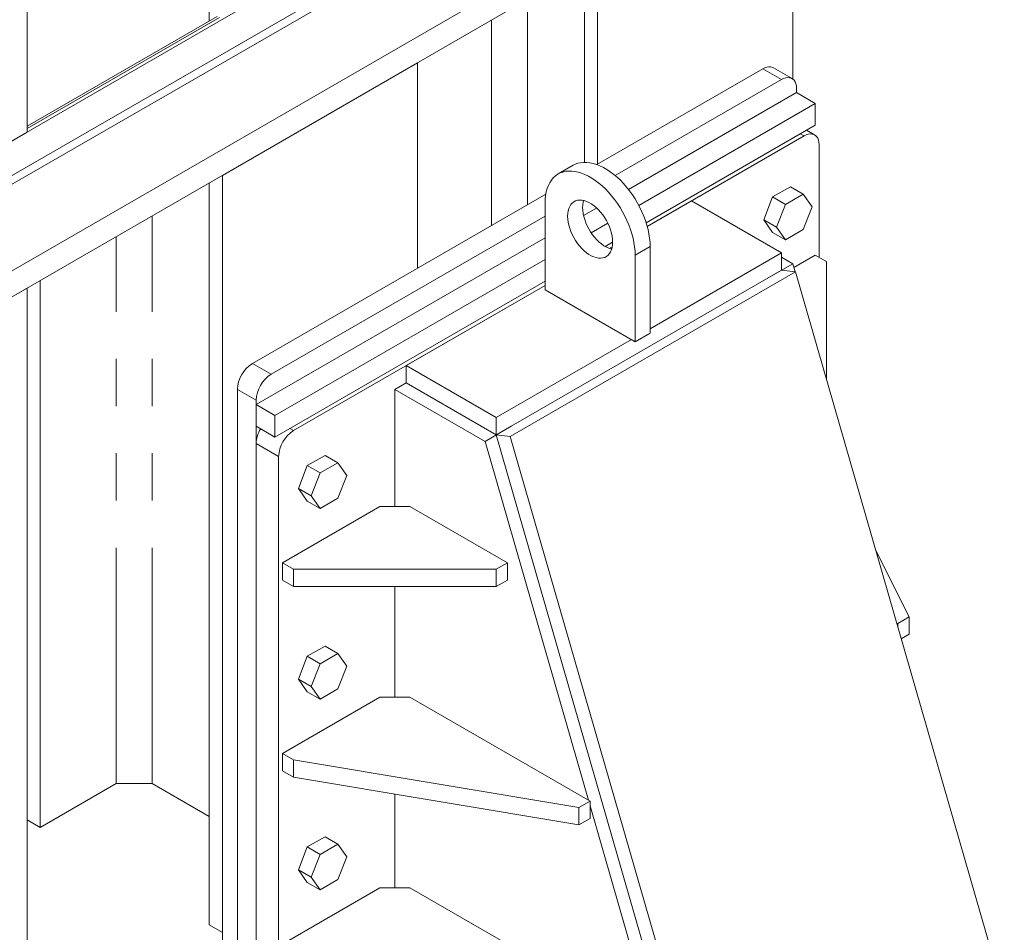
# Model space of a CAD drawing. Header units: millimetres. Extents: x 525 to 29324, y 175 to 20618.
# Tile 292 of 588: x 15278 to 16206, y 13058 to 13918. Entities that reach past the tile are written whole.
import ezdxf

# ---------------------------------------------------------------- set-up
doc = ezdxf.new("R2010")
doc.units = ezdxf.units.MM
doc.linetypes.add('SLD-Centrada-doble', pattern=[12.7, 6.35, -1.27, 1.27, -1.27, 1.27, -1.27])
doc.linetypes.add('SLD-Continua', pattern=[0])

msp = doc.modelspace()

# ---------------------------------------------------------------- linework, layer by layer
at = {"color": 7, "linetype": 'SLD-Continua', "lineweight": 18, "ltscale": 35}
for p, q in [((15285.23, 13811.78), (15285.23, 14571.47)), ((15285.23, 13811.78), (15285.23, 14571.47)), ((15285.23, 13811.78), (15285.23, 14571.47)), ((15285.23, 13811.78), (15285.23, 14571.47)), ((15285.23, 13811.78), (15285.23, 14571.47)), ((16070.11, 14264.89), (14433.97, 13320.36)), ((16070.11, 14264.89), (14433.97, 13320.36)), ((16070.11, 14264.89), (14433.97, 13320.36)), ((16070.11, 14264.89), (14433.97, 13320.36)), ((16070.11, 14264.89), (14433.97, 13320.36)), ((15456.7, 13916.35), (15456.7, 14253.72)), ((15456.7, 13916.35), (15456.7, 14253.72)), ((15456.7, 13916.35), (15456.7, 14253.72)), ((15456.7, 13916.35), (15456.7, 14253.72)), ((15456.7, 13916.35), (15456.7, 14253.72)), ((16070.11, 14232.22), (14433.97, 13287.7)), ((16070.11, 14232.22), (14433.97, 13287.7)), ((16070.11, 14232.22), (14433.97, 13287.7)), ((16077.19, 14228.14), (14433.97, 13279.53)), ((16077.19, 14228.14), (14433.97, 13279.53)), ((16077.19, 14228.14), (14433.97, 13279.53)), ((16077.19, 14146.49), (14433.97, 13197.88)), ((16077.19, 14146.49), (14433.97, 13197.88)), ((16077.19, 14146.49), (14433.97, 13197.88)), ((16070.11, 14117.91), (14433.97, 13173.38)), ((16070.11, 14117.91), (14433.97, 13173.38)), ((16070.11, 14117.91), (14433.97, 13173.38)), ((16070.11, 14117.91), (14433.97, 13173.38)), ((16070.11, 14117.91), (14433.97, 13173.38)), ((16070.11, 14117.91), (14433.97, 13173.38)), ((16006.47, 13861.71), (16006.47, 14081.17)), ((16006.47, 13861.71), (16006.47, 14081.17)), ((16006.47, 13861.71), (16006.47, 14081.17)), ((16006.47, 13861.71), (16006.47, 14081.17)), ((16006.47, 13861.71), (16006.47, 14081.17)), ((16006.47, 13861.71), (16006.47, 14081.17)), ((15822.63, 13781.52), (15822.63, 13975.04)), ((15822.63, 13781.52), (15822.63, 13975.04)), ((15822.63, 13781.52), (15822.63, 13975.04)), ((15822.63, 13781.52), (15822.63, 13975.04)), ((15822.63, 13781.52), (15822.63, 13975.04)), ((15822.63, 13781.52), (15822.63, 13975.04)), ((15810.25, 13783.23), (15810.25, 13967.89)), ((15810.25, 13783.23), (15810.25, 13967.89)), ((15810.25, 13783.23), (15810.25, 13967.89)), ((15810.25, 13783.23), (15810.25, 13967.89)), ((15810.25, 13783.23), (15810.25, 13967.89)), ((15810.25, 13783.23), (15810.25, 13967.89)), ((15464.24, 13920.7), (15285.23, 13817.36)), ((15464.24, 13920.7), (15285.23, 13817.36)), ((15464.24, 13920.7), (15285.23, 13817.36)), ((15464.24, 13920.7), (15285.23, 13817.36)), ((15464.24, 13920.7), (15285.23, 13817.36)), ((15652.92, 13877.07), (15469.07, 13770.94)), ((15652.92, 13877.07), (15469.07, 13770.94)), ((15652.92, 13877.07), (15469.07, 13770.94)), ((15652.92, 13877.07), (15469.07, 13770.94)), ((15652.92, 13877.07), (15469.07, 13770.94)), ((15652.92, 13877.07), (15469.07, 13770.94)), ((15652.92, 13683.55), (15652.92, 13877.07)), ((15652.92, 13683.55), (15652.92, 13877.07)), ((15652.92, 13683.55), (15652.92, 13877.07)), ((15652.92, 13683.55), (15652.92, 13877.07)), ((15652.92, 13683.55), (15652.92, 13877.07)), ((15652.92, 13683.55), (15652.92, 13877.07)), ((15978.19, 13871.32), (15821.92, 13781.11)), ((15978.19, 13871.32), (15821.92, 13781.11)), ((15978.19, 13871.32), (15821.92, 13781.11)), ((15978.19, 13871.32), (15821.92, 13781.11)), ((15978.19, 13871.32), (15821.92, 13781.11)), ((15978.19, 13871.32), (15821.92, 13781.11)), ((16005.87, 13862.11), (15988.19, 13872.31)), ((16005.87, 13862.11), (15988.19, 13872.31)), ((16005.87, 13862.11), (15988.19, 13872.31)), ((16005.87, 13862.11), (15988.19, 13872.31)), ((16005.87, 13862.11), (15988.19, 13872.31)), ((16005.87, 13862.11), (15988.19, 13872.31)), ((15995.87, 13861.12), (15839.23, 13770.69)), ((15995.87, 13861.12), (15839.23, 13770.69)), ((15995.87, 13861.12), (15839.23, 13770.69)), ((15995.87, 13861.12), (15839.23, 13770.69)), ((15995.87, 13861.12), (15839.23, 13770.69)), ((15995.87, 13861.12), (15839.23, 13770.69)), ((16010.01, 13848.87), (16010.01, 13852.95)), ((16010.01, 13848.87), (16010.01, 13852.95)), ((16010.01, 13848.87), (16010.01, 13852.95)), ((16010.01, 13848.87), (16010.01, 13852.95)), ((16010.01, 13848.87), (16010.01, 13852.95)), ((16010.01, 13848.87), (16010.01, 13852.95)), ((15851.79, 13757.53), (16010.01, 13848.87)), ((15851.79, 13757.53), (16010.01, 13848.87)), ((15851.79, 13757.53), (16010.01, 13848.87)), ((15851.79, 13757.53), (16010.01, 13848.87)), ((15851.79, 13757.53), (16010.01, 13848.87)), ((15851.79, 13757.53), (16010.01, 13848.87)), ((16010.01, 13848.87), (16027.69, 13838.66)), ((16010.01, 13848.87), (16027.69, 13838.66)), ((16010.01, 13848.87), (16027.69, 13838.66)), ((16010.01, 13848.87), (16027.69, 13838.66)), ((16010.01, 13848.87), (16027.69, 13838.66)), ((16010.01, 13848.87), (16027.69, 13838.66)), ((15861.42, 13742.68), (16027.69, 13838.66)), ((15861.42, 13742.68), (16027.69, 13838.66)), ((15861.42, 13742.68), (16027.69, 13838.66)), ((15861.42, 13742.68), (16027.69, 13838.66)), ((15861.42, 13742.68), (16027.69, 13838.66)), ((15861.42, 13742.68), (16027.69, 13838.66)), ((16027.69, 13838.66), (16027.69, 13818.25)), ((16027.69, 13838.66), (16027.69, 13818.25)), ((16027.69, 13838.66), (16027.69, 13818.25)), ((16027.69, 13838.66), (16027.69, 13818.25)), ((16027.69, 13838.66), (16027.69, 13818.25)), ((16027.69, 13838.66), (16027.69, 13818.25)), ((15868.37, 13726.28), (16027.69, 13818.25)), ((15868.37, 13726.28), (16027.69, 13818.25)), ((15868.37, 13726.28), (16027.69, 13818.25)), ((15868.37, 13726.28), (16027.69, 13818.25)), ((15868.37, 13726.28), (16027.69, 13818.25)), ((15868.37, 13726.28), (16027.69, 13818.25)), ((16027.08, 13809.03), (16019.4, 13813.47)), ((15221.59, 13775.04), (15285.23, 13811.78)), ((15221.59, 13775.04), (15285.23, 13811.78)), ((15221.59, 13775.04), (15285.23, 13811.78)), ((15221.59, 13775.04), (15285.23, 13811.78)), ((15221.59, 13775.04), (15285.23, 13811.78)), ((16017.08, 13808.04), (15869.41, 13722.79)), ((16031.22, 13693.73), (16031.22, 13799.88)), ((15799.7, 13780.42), (15785.56, 13772.26)), ((15469.07, 11823.49), (15469.07, 13770.94)), ((15469.07, 11823.49), (15469.07, 13770.94)), ((15469.07, 11823.49), (15469.07, 13770.94)), ((15469.07, 11823.49), (15469.07, 13770.94)), ((15469.07, 11823.49), (15469.07, 13770.94)), ((15469.07, 11823.49), (15469.07, 13770.94)), ((15456.7, 13064.83), (15456.7, 13763.79)), ((15456.7, 13064.83), (15456.7, 13763.79)), ((15456.7, 13064.83), (15456.7, 13763.79)), ((15456.7, 13064.83), (15456.7, 13763.79)), ((15456.7, 13064.83), (15456.7, 13763.79)), ((15456.7, 13064.83), (15456.7, 13763.79)), ((16004.24, 13760.21), (15987.5, 13750.55)), ((16004.24, 13760.21), (16016.26, 13753.27)), ((15773.85, 13753.36), (15497.36, 13593.74)), ((15773.85, 13753.36), (15497.36, 13593.74)), ((15773.85, 13753.36), (15497.36, 13593.74)), ((15773.85, 13753.36), (15497.36, 13593.74)), ((15773.85, 13753.36), (15497.36, 13593.74)), ((15773.85, 13753.36), (15497.36, 13593.74)), ((15987.5, 13750.55), (15979.13, 13728.98)), ((15987.5, 13750.55), (15999.52, 13743.61)), ((16016.26, 13753.27), (15999.52, 13743.61)), ((16024.63, 13741.36), (16016.26, 13753.27)), ((15773.13, 13744.79), (15773.13, 13663.13)), ((15809.4, 13733.06), (15821.72, 13740.17)), ((15809.4, 13733.06), (15821.72, 13740.17)), ((15809.4, 13733.06), (15821.72, 13740.17)), ((15809.4, 13733.06), (15821.72, 13740.17)), ((15809.4, 13733.06), (15821.72, 13740.17)), ((15809.4, 13733.06), (15821.72, 13740.17)), ((15911.02, 13746.81), (15869.41, 13722.79)), ((15995.87, 13697.83), (15911.02, 13746.81)), ((15999.52, 13743.61), (15991.15, 13722.04)), ((16016.26, 13719.79), (16024.63, 13741.36)), ((15773.13, 13732.53), (15515.04, 13583.54)), ((15773.13, 13732.53), (15515.04, 13583.54)), ((15773.13, 13732.53), (15515.04, 13583.54)), ((15773.13, 13732.53), (15515.04, 13583.54)), ((15773.13, 13732.53), (15515.04, 13583.54)), ((15773.13, 13732.53), (15515.04, 13583.54)), ((15979.13, 13728.98), (15991.15, 13722.04)), ((15979.13, 13728.98), (15987.5, 13717.07)), ((15816.57, 13716.79), (15832.22, 13725.82)), ((15816.57, 13716.79), (15832.22, 13725.82)), ((15816.57, 13716.79), (15832.22, 13725.82)), ((15816.57, 13716.79), (15832.22, 13725.82)), ((15816.57, 13716.79), (15832.22, 13725.82)), ((15816.57, 13716.79), (15832.22, 13725.82)), ((15991.15, 13722.04), (15999.52, 13710.13)), ((15999.52, 13710.13), (16016.26, 13719.79)), ((15500.89, 13554.96), (15773.13, 13712.12)), ((15500.89, 13554.96), (15773.13, 13712.12)), ((15500.89, 13554.96), (15773.13, 13712.12)), ((15500.89, 13554.96), (15773.13, 13712.12)), ((15500.89, 13554.96), (15773.13, 13712.12)), ((15500.89, 13554.96), (15773.13, 13712.12)), ((15987.5, 13717.07), (15999.52, 13710.13)), ((15829.71, 13703.96), (15836.77, 13708.03)), ((15829.71, 13703.96), (15836.77, 13708.03)), ((15829.71, 13703.96), (15836.77, 13708.03)), ((15829.71, 13703.96), (15836.77, 13708.03)), ((15829.71, 13703.96), (15836.77, 13708.03)), ((15829.71, 13703.96), (15836.77, 13708.03)), ((15836.41, 13703.74), (15833.6, 13702.13)), ((15836.41, 13703.74), (15833.6, 13702.13)), ((15872.12, 13622.31), (15872.12, 13703.97)), ((15518.57, 13544.76), (15773.13, 13691.71)), ((15518.57, 13544.76), (15773.13, 13691.71)), ((15518.57, 13544.76), (15773.13, 13691.71)), ((15518.57, 13544.76), (15773.13, 13691.71)), ((15518.57, 13544.76), (15773.13, 13691.71)), ((15518.57, 13544.76), (15773.13, 13691.71)), ((15857.98, 13614.15), (15857.98, 13695.8)), ((15872.12, 13626.39), (15995.87, 13697.83)), ((15995.87, 13697.83), (15995.87, 13681.5)), ((16006.47, 13687.62), (15995.87, 13693.74)), ((16027.69, 13695.77), (16007.49, 13684.11)), ((16038.29, 13689.65), (16027.69, 13695.77)), ((15981.73, 13673.33), (16006.47, 13687.62)), ((16008.67, 13680.01), (16006.47, 13687.62)), ((16038.29, 13579.43), (16038.29, 13689.65)), ((15727.17, 13526.38), (15995.87, 13681.5)), ((15995.87, 13681.5), (15727.17, 13526.38)), ((16009, 13679.98), (15740.3, 13524.86)), ((16009, 13679.98), (15995.87, 13681.5)), ((16205.78, 12997.69), (16009, 13679.98)), ((15285.23, 13664.8), (15221.59, 13628.06)), ((15285.23, 13664.8), (15221.59, 13628.06)), ((15285.23, 13664.8), (15221.59, 13628.06)), ((15285.23, 13664.8), (15221.59, 13628.06)), ((15285.23, 13664.8), (15221.59, 13628.06)), ((15285.23, 13664.8), (15221.59, 13628.06)), ((15285.23, 11717.35), (15285.23, 13664.8)), ((15285.23, 11717.35), (15285.23, 13664.8)), ((15285.23, 11717.35), (15285.23, 13664.8)), ((15285.23, 11717.35), (15285.23, 13664.8)), ((15285.23, 11717.35), (15285.23, 13664.8)), ((15285.23, 11717.35), (15285.23, 13664.8)), ((15297.6, 13156.68), (15297.6, 13671.95)), ((15297.6, 13156.68), (15297.6, 13671.95)), ((15297.6, 13156.68), (15297.6, 13671.95)), ((15297.6, 13156.68), (15297.6, 13671.95)), ((15297.6, 13156.68), (15297.6, 13671.95)), ((15297.6, 13156.68), (15297.6, 13671.95)), ((15518.57, 13524.34), (15773.13, 13671.3)), ((15518.57, 13524.34), (15773.13, 13671.3)), ((15518.57, 13524.34), (15773.13, 13671.3)), ((15518.57, 13524.34), (15773.13, 13671.3)), ((15518.57, 13524.34), (15773.13, 13671.3)), ((15518.57, 13524.34), (15773.13, 13671.3)), ((15773.13, 13667.21), (15536.25, 13530.47)), ((15773.13, 13667.21), (15642.31, 13591.7)), ((15773.13, 13663.13), (15857.98, 13614.15)), ((15857.98, 13614.15), (15872.12, 13622.31)), ((15727.17, 13542.71), (15854.45, 13616.19)), ((15642.31, 13591.7), (15642.31, 13575.37)), ((15642.31, 13591.7), (15727.17, 13542.71)), ((15642.31, 13575.37), (15631.71, 13569.24)), ((15642.31, 13575.37), (15727.17, 13526.38)), ((16038.04, 13579.28), (16038.29, 13579.43)), ((16038.29, 13578.41), (16038.29, 13579.43)), ((15483.22, 13569.25), (15483.22, 12315.86)), ((15483.22, 13569.25), (15483.22, 12315.86)), ((15483.22, 13569.25), (15483.22, 12315.86)), ((15483.22, 13569.25), (15483.22, 12315.86)), ((15483.22, 13569.25), (15483.22, 12315.86)), ((15483.22, 13569.25), (15483.22, 12315.86)), ((15716.56, 13520.26), (15631.71, 13569.24)), ((15631.71, 13569.24), (15631.71, 13459.01)), ((15500.89, 13559.04), (15500.89, 12305.65)), ((15500.89, 13559.04), (15500.89, 12305.65)), ((15500.89, 13559.04), (15500.89, 12305.65)), ((15500.89, 13559.04), (15500.89, 12305.65)), ((15500.89, 13559.04), (15500.89, 12305.65)), ((15500.89, 13559.04), (15500.89, 12305.65)), ((15500.89, 13554.96), (15518.57, 13544.76)), ((15500.89, 13534.55), (15500.89, 13554.96)), ((15500.89, 13554.96), (15518.57, 13544.76)), ((15500.89, 13534.55), (15500.89, 13554.96)), ((15500.89, 13554.96), (15518.57, 13544.76)), ((15500.89, 13534.55), (15500.89, 13554.96)), ((15500.89, 13554.96), (15518.57, 13544.76)), ((15500.89, 13534.55), (15500.89, 13554.96)), ((15500.89, 13554.96), (15518.57, 13544.76)), ((15500.89, 13534.55), (15500.89, 13554.96)), ((15500.89, 13554.96), (15518.57, 13544.76)), ((15500.89, 13534.55), (15500.89, 13554.96)), ((15518.57, 13544.76), (15518.57, 13524.34)), ((15518.57, 13544.76), (15518.57, 13524.34)), ((15518.57, 13544.76), (15518.57, 13524.34)), ((15518.57, 13544.76), (15518.57, 13524.34)), ((15518.57, 13544.76), (15518.57, 13524.34)), ((15518.57, 13544.76), (15518.57, 13524.34)), ((15518.57, 13524.34), (15500.89, 13534.55)), ((15518.57, 13524.34), (15500.89, 13534.55)), ((15518.57, 13524.34), (15500.89, 13534.55)), ((15518.57, 13524.34), (15500.89, 13534.55)), ((15518.57, 13524.34), (15500.89, 13534.55)), ((15518.57, 13524.34), (15500.89, 13534.55)), ((15741.31, 13534.54), (15716.56, 13520.26)), ((15727.17, 13542.71), (15727.17, 13526.38)), ((15740.3, 13524.86), (15727.17, 13526.38)), ((15727.17, 13526.38), (15923.94, 12844.1)), ((15740.3, 13524.86), (15937.08, 12842.57)), ((15500.89, 13518.22), (15500.89, 12346.48)), ((15814.04, 13182.28), (15716.56, 13520.26)), ((15565.83, 13507.12), (15549.09, 13497.46)), ((15565.83, 13507.12), (15577.85, 13500.18)), ((15522.11, 13505.97), (15522.11, 12334.23)), ((15549.09, 13497.46), (15540.72, 13475.89)), ((15549.09, 13497.46), (15561.11, 13490.52)), ((15577.85, 13500.18), (15561.11, 13490.52)), ((15586.22, 13488.28), (15577.85, 13500.18)), ((15561.11, 13490.52), (15552.74, 13468.95)), ((15577.85, 13466.71), (15586.22, 13488.28)), ((15540.72, 13475.89), (15552.74, 13468.95)), ((15540.72, 13475.89), (15549.09, 13463.98)), ((15549.09, 13463.98), (15561.11, 13457.04)), ((15552.74, 13468.95), (15561.11, 13457.04)), ((15561.11, 13457.04), (15577.85, 13466.71)), ((15525.64, 13405.94), (15617.57, 13459.01)), ((15617.57, 13459.01), (15645.85, 13459.01)), ((15645.85, 13459.01), (15737.77, 13405.94)), ((16116.08, 13354.89), (16084.73, 13417.41)), ((15536.25, 13399.82), (15525.64, 13405.94)), ((15525.64, 13389.61), (15525.64, 13405.94)), ((15737.77, 13405.94), (15727.17, 13399.82)), ((15737.77, 13389.61), (15737.77, 13405.94)), ((15727.17, 13399.82), (15536.25, 13399.82)), ((15536.25, 13383.49), (15536.25, 13399.82)), ((15727.17, 13383.49), (15727.17, 13399.82)), ((15536.25, 13383.49), (15525.64, 13389.61)), ((15737.77, 13389.61), (15727.17, 13383.49)), ((15727.17, 13383.49), (15536.25, 13383.49)), ((15631.71, 13383.49), (15631.71, 13279.37)), ((16104.33, 13349.42), (16105.47, 13348.77)), ((16105.47, 13348.77), (16116.08, 13354.89)), ((16105.47, 13345.49), (16105.47, 13348.77)), ((16116.08, 13338.56), (16116.08, 13354.89)), ((16108.7, 13334.3), (16116.08, 13338.56)), ((15565.83, 13327.49), (15549.09, 13317.82)), ((15565.83, 13327.49), (15577.85, 13320.55)), ((15549.09, 13317.82), (15540.72, 13296.25)), ((15549.09, 13317.82), (15561.11, 13310.88)), ((15577.85, 13320.55), (15561.11, 13310.88)), ((15586.22, 13308.64), (15577.85, 13320.55)), ((15561.11, 13310.88), (15552.74, 13289.31)), ((15577.85, 13287.07), (15586.22, 13308.64)), ((15540.72, 13296.25), (15552.74, 13289.31)), ((15540.72, 13296.25), (15549.09, 13284.34)), ((15549.09, 13284.34), (15561.11, 13277.4)), ((15552.74, 13289.31), (15561.11, 13277.4)), ((15561.11, 13277.4), (15577.85, 13287.07)), ((15525.64, 13226.3), (15617.57, 13279.37)), ((15617.57, 13279.37), (15645.85, 13279.37)), ((15645.85, 13279.37), (15815.56, 13181.4)), ((15536.25, 13220.18), (15525.64, 13226.3)), ((15525.64, 13209.97), (15525.64, 13226.3)), ((15536.25, 13203.85), (15536.25, 13220.18)), ((15804.95, 13175.28), (15536.25, 13220.18)), ((15536.25, 13203.85), (15525.64, 13209.97)), ((15804.95, 13158.95), (15536.25, 13203.85)), ((15369.02, 13197.91), (15297.6, 13156.68)), ((15369.02, 13197.91), (15297.6, 13156.68)), ((15369.02, 13197.91), (15297.6, 13156.68)), ((15369.02, 13197.91), (15297.6, 13156.68)), ((15369.02, 13197.91), (15297.6, 13156.68)), ((15369.02, 13197.91), (15297.6, 13156.68)), ((15369.02, 13197.91), (15402.96, 13197.91)), ((15369.02, 13197.91), (15402.96, 13197.91)), ((15369.02, 13197.91), (15402.96, 13197.91)), ((15369.02, 13197.91), (15402.96, 13197.91)), ((15369.02, 13197.91), (15402.96, 13197.91)), ((15369.02, 13197.91), (15402.96, 13197.91)), ((15456.7, 13166.88), (15402.96, 13197.91)), ((15456.7, 13166.88), (15402.96, 13197.91)), ((15456.7, 13166.88), (15402.96, 13197.91)), ((15456.7, 13166.88), (15402.96, 13197.91)), ((15456.7, 13166.88), (15402.96, 13197.91)), ((15456.7, 13166.88), (15402.96, 13197.91)), ((15631.71, 13187.9), (15631.71, 13099.73)), ((15815.56, 13181.4), (15804.95, 13175.28)), ((15804.95, 13158.95), (15804.95, 13175.28)), ((15815.56, 13165.07), (15815.56, 13181.4)), ((16054.21, 12349.52), (15815.56, 13177.01)), ((15297.6, 13156.68), (15285.23, 13163.82)), ((15297.6, 13156.68), (15285.23, 13163.82)), ((15297.6, 13156.68), (15285.23, 13163.82)), ((15297.6, 13156.68), (15285.23, 13163.82)), ((15297.6, 13156.68), (15285.23, 13163.82)), ((15297.6, 13156.68), (15285.23, 13163.82)), ((15815.56, 13165.07), (15804.95, 13158.95)), ((15565.83, 13147.85), (15549.09, 13138.18)), ((15565.83, 13147.85), (15577.85, 13140.91)), ((15549.09, 13138.18), (15540.72, 13116.61)), ((15549.09, 13138.18), (15561.11, 13131.24)), ((15577.85, 13140.91), (15561.11, 13131.24)), ((15586.22, 13129), (15577.85, 13140.91)), ((15561.11, 13131.24), (15552.74, 13109.67)), ((15577.85, 13107.43), (15586.22, 13129)), ((15540.72, 13116.61), (15552.74, 13109.67)), ((15540.72, 13116.61), (15549.09, 13104.71)), ((15552.74, 13109.67), (15561.11, 13097.77)), ((15561.11, 13097.77), (15577.85, 13107.43)), ((15525.64, 13046.67), (15617.57, 13099.73)), ((15549.09, 13104.71), (15561.11, 13097.77)), ((15617.57, 13099.73), (15645.85, 13099.73)), ((15645.85, 13099.73), (15857.98, 12977.27)), ((15469.07, 13057.69), (15456.7, 13064.83)), ((15469.07, 13057.69), (15456.7, 13064.83)), ((15469.07, 13057.69), (15456.7, 13064.83)), ((15469.07, 13057.69), (15456.7, 13064.83)), ((15469.07, 13057.69), (15456.7, 13064.83)), ((15469.07, 13057.69), (15456.7, 13064.83))]:
    msp.add_line(p, q, dxfattribs=at)
at = {"color": 8, "linetype": 'SLD-Centrada-doble', "lineweight": 18, "ltscale": 35}
for p, q in [((15756.51, 13743.35), (15756.51, 13936.87)), ((15756.51, 13743.35), (15756.51, 13936.87)), ((15756.51, 13743.35), (15756.51, 13936.87)), ((15756.51, 13743.35), (15756.51, 13936.87)), ((15756.51, 13743.35), (15756.51, 13936.87)), ((15756.51, 13743.35), (15756.51, 13936.87)), ((15466.29, 13919.52), (15285.23, 13814.99)), ((15466.29, 13919.52), (15285.23, 13814.99)), ((15466.29, 13919.52), (15285.23, 13814.99)), ((15466.29, 13919.52), (15285.23, 13814.99)), ((15466.29, 13919.52), (15285.23, 13814.99)), ((15722.57, 13723.76), (15722.57, 13917.28)), ((15722.57, 13723.76), (15722.57, 13917.28)), ((15722.57, 13723.76), (15722.57, 13917.28)), ((15722.57, 13723.76), (15722.57, 13917.28)), ((15722.57, 13723.76), (15722.57, 13917.28)), ((15722.57, 13723.76), (15722.57, 13917.28)), ((15995.87, 13861.12), (15978.19, 13871.32)), ((15995.87, 13861.12), (15978.19, 13871.32)), ((15995.87, 13861.12), (15978.19, 13871.32)), ((15995.87, 13861.12), (15978.19, 13871.32)), ((15995.87, 13861.12), (15978.19, 13871.32)), ((15995.87, 13861.12), (15978.19, 13871.32)), ((16017.08, 13808.04), (16013.55, 13810.09)), ((15402.96, 13197.91), (15402.96, 13732.77)), ((15402.96, 13197.91), (15402.96, 13732.77)), ((15402.96, 13197.91), (15402.96, 13732.77)), ((15402.96, 13197.91), (15402.96, 13732.77)), ((15402.96, 13197.91), (15402.96, 13732.77)), ((15402.96, 13197.91), (15402.96, 13732.77)), ((15369.02, 13197.91), (15369.02, 13713.17)), ((15369.02, 13197.91), (15369.02, 13713.17)), ((15369.02, 13197.91), (15369.02, 13713.17)), ((15369.02, 13197.91), (15369.02, 13713.17)), ((15369.02, 13197.91), (15369.02, 13713.17)), ((15369.02, 13197.91), (15369.02, 13713.17)), ((15857.98, 13695.8), (15872.12, 13703.97)), ((15515.04, 13583.54), (15497.36, 13593.74)), ((15515.04, 13583.54), (15497.36, 13593.74)), ((15515.04, 13583.54), (15497.36, 13593.74)), ((15515.04, 13583.54), (15497.36, 13593.74)), ((15515.04, 13583.54), (15497.36, 13593.74)), ((15515.04, 13583.54), (15497.36, 13593.74)), ((15500.89, 13559.04), (15483.22, 13569.25)), ((15500.89, 13559.04), (15483.22, 13569.25)), ((15500.89, 13559.04), (15483.22, 13569.25)), ((15500.89, 13559.04), (15483.22, 13569.25)), ((15500.89, 13559.04), (15483.22, 13569.25)), ((15500.89, 13559.04), (15483.22, 13569.25)), ((15536.25, 13530.47), (15532.71, 13532.51)), ((15522.11, 13505.97), (15500.89, 13518.22))]:
    msp.add_line(p, q, dxfattribs=at)
at = {"color": 7, "linetype": 'SLD-Continua', "lineweight": 18, "ltscale": 35, "flags": 128}
for points in [[(15988.19, 13872.31), (15987.45, 13872.68), (15985.84, 13873.14), (15984.07, 13873.24), (15982.17, 13872.96), (15980.2, 13872.32), (15978.19, 13871.32)], [(15988.19, 13872.31), (15987.45, 13872.68), (15985.84, 13873.14), (15984.07, 13873.24), (15982.17, 13872.96), (15980.2, 13872.32), (15978.19, 13871.32)], [(15988.19, 13872.31), (15987.45, 13872.68), (15985.84, 13873.14), (15984.07, 13873.24), (15982.17, 13872.96), (15980.2, 13872.32), (15978.19, 13871.32)], [(15988.19, 13872.31), (15987.45, 13872.68), (15985.84, 13873.14), (15984.07, 13873.24), (15982.17, 13872.96), (15980.2, 13872.32), (15978.19, 13871.32)], [(15988.19, 13872.31), (15987.45, 13872.68), (15985.84, 13873.14), (15984.07, 13873.24), (15982.17, 13872.96), (15980.2, 13872.32), (15978.19, 13871.32)], [(15988.19, 13872.31), (15987.45, 13872.68), (15985.84, 13873.14), (15984.07, 13873.24), (15982.17, 13872.96), (15980.2, 13872.32), (15978.19, 13871.32)], [(16010.01, 13852.95), (16009.87, 13855.19), (16009.44, 13857.22), (16008.73, 13859), (16007.77, 13860.48), (16006.56, 13861.65), (16005.13, 13862.47), (16003.51, 13862.94), (16001.74, 13863.03), (15999.85, 13862.76), (15997.88, 13862.11), (15995.87, 13861.12)], [(16010.01, 13852.95), (16009.87, 13855.19), (16009.44, 13857.22), (16008.73, 13859), (16007.77, 13860.48), (16006.56, 13861.65), (16005.13, 13862.47), (16003.51, 13862.94), (16001.74, 13863.03), (15999.85, 13862.76), (15997.88, 13862.11), (15995.87, 13861.12)], [(16010.01, 13852.95), (16009.87, 13855.19), (16009.44, 13857.22), (16008.73, 13859), (16007.77, 13860.48), (16006.56, 13861.65), (16005.13, 13862.47), (16003.51, 13862.94), (16001.74, 13863.03), (15999.85, 13862.76), (15997.88, 13862.11), (15995.87, 13861.12)], [(16010.01, 13852.95), (16009.87, 13855.19), (16009.44, 13857.22), (16008.73, 13859), (16007.77, 13860.48), (16006.56, 13861.65), (16005.13, 13862.47), (16003.51, 13862.94), (16001.74, 13863.03), (15999.85, 13862.76), (15997.88, 13862.11), (15995.87, 13861.12)], [(16010.01, 13852.95), (16009.87, 13855.19), (16009.44, 13857.22), (16008.73, 13859), (16007.77, 13860.48), (16006.56, 13861.65), (16005.13, 13862.47), (16003.51, 13862.94), (16001.74, 13863.03), (15999.85, 13862.76), (15997.88, 13862.11), (15995.87, 13861.12)], [(16010.01, 13852.95), (16009.87, 13855.19), (16009.44, 13857.22), (16008.73, 13859), (16007.77, 13860.48), (16006.56, 13861.65), (16005.13, 13862.47), (16003.51, 13862.94), (16001.74, 13863.03), (15999.85, 13862.76), (15997.88, 13862.11), (15995.87, 13861.12)], [(16031.22, 13799.88), (16031.08, 13802.12), (16030.65, 13804.15), (16029.95, 13805.92), (16028.98, 13807.41), (16027.77, 13808.58), (16026.34, 13809.4), (16024.73, 13809.87), (16022.96, 13809.96), (16021.07, 13809.68), (16019.09, 13809.04), (16017.08, 13808.04)], [(15872.12, 13703.97), (15872, 13707.79), (15871.63, 13711.73), (15871.01, 13715.77), (15870.15, 13719.89), (15869.05, 13724.06), (15867.72, 13728.25), (15866.17, 13732.44), (15864.4, 13736.61), (15862.43, 13740.73), (15860.27, 13744.78), (15857.93, 13748.74), (15855.42, 13752.57), (15852.76, 13756.27), (15849.97, 13759.8), (15847.05, 13763.14), (15844.04, 13766.29), (15840.94, 13769.21), (15837.78, 13771.89), (15834.56, 13774.32), (15831.32, 13776.48), (15828.07, 13778.35), (15824.83, 13779.94), (15821.62, 13781.22), (15818.46, 13782.19), (15815.36, 13782.85), (15812.34, 13783.18), (15809.43, 13783.2), (15806.64, 13782.89), (15803.98, 13782.27), (15801.47, 13781.33), (15799.7, 13780.42)], [(15857.98, 13695.8), (15857.86, 13699.62), (15857.48, 13703.57), (15856.87, 13707.61), (15856, 13711.72), (15854.91, 13715.89), (15853.58, 13720.08), (15852.02, 13724.28), (15850.26, 13728.45), (15848.29, 13732.57), (15846.12, 13736.62), (15843.78, 13740.57), (15841.28, 13744.41), (15838.62, 13748.1), (15835.82, 13751.63), (15832.91, 13754.98), (15829.9, 13758.12), (15826.8, 13761.04), (15823.63, 13763.73), (15820.42, 13766.15), (15817.18, 13768.31), (15813.93, 13770.19), (15810.69, 13771.77), (15807.48, 13773.05), (15804.31, 13774.02), (15801.21, 13774.68), (15798.2, 13775.02), (15795.29, 13775.03), (15792.49, 13774.73), (15789.84, 13774.1), (15787.33, 13773.16), (15784.99, 13771.91), (15782.82, 13770.36), (15780.85, 13768.51), (15779.09, 13766.38), (15777.53, 13763.98), (15776.21, 13761.32), (15775.11, 13758.43), (15774.25, 13755.3), (15773.63, 13751.98), (15773.25, 13748.46), (15773.13, 13744.79)], [(15836.77, 13708.05), (15836.64, 13710.77), (15836.27, 13713.6), (15835.66, 13716.51), (15834.81, 13719.47), (15833.73, 13722.43), (15832.44, 13725.37), (15830.96, 13728.25), (15829.29, 13731.04), (15827.46, 13733.7), (15825.49, 13736.2), (15823.41, 13738.52), (15821.23, 13740.62), (15818.99, 13742.49), (15816.7, 13744.09), (15814.41, 13745.42), (15812.12, 13746.45), (15809.88, 13747.17), (15807.7, 13747.58), (15805.62, 13747.67), (15803.65, 13747.44), (15801.82, 13746.89), (15800.16, 13746.03), (15798.67, 13744.87), (15797.38, 13743.42), (15796.3, 13741.69), (15795.45, 13739.72), (15794.84, 13737.52), (15794.47, 13735.12), (15794.34, 13732.54), (15794.47, 13729.82), (15794.84, 13726.99), (15795.45, 13724.08), (15796.3, 13721.12), (15797.38, 13718.16), (15798.67, 13715.22), (15800.16, 13712.34), (15801.82, 13709.55), (15803.65, 13706.89), (15805.62, 13704.39), (15807.7, 13702.07), (15809.88, 13699.97), (15812.12, 13698.1), (15814.41, 13696.5), (15816.7, 13695.17), (15818.99, 13694.14), (15821.23, 13693.41), (15823.41, 13693), (15825.49, 13692.91), (15827.46, 13693.15), (15829.29, 13693.7), (15830.96, 13694.56), (15832.44, 13695.72), (15833.73, 13697.17), (15834.81, 13698.89), (15835.66, 13700.87), (15836.27, 13703.07), (15836.64, 13705.47), (15836.77, 13708.05)], [(15809.4, 13747.29), (15808.98, 13745.68), (15808.61, 13743.28), (15808.48, 13740.7), (15808.61, 13737.98), (15808.98, 13735.15), (15809.6, 13732.24), (15810.45, 13729.29), (15811.52, 13726.32), (15812.81, 13723.38), (15814.3, 13720.5), (15815.96, 13717.72), (15817.79, 13715.05), (15819.76, 13712.55), (15821.85, 13710.23), (15824.02, 13708.13), (15826.27, 13706.27), (15828.55, 13704.66), (15830.85, 13703.33), (15833.13, 13702.3), (15835.37, 13701.58), (15835.85, 13701.46)]]:
    msp.add_lwpolyline(points, dxfattribs=at)
at = {"color": 7, "linetype": 'SLD-Continua', "lineweight": 18, "ltscale": 1225}
for centre, radius, start, end in [((15513.8, 13567.92), 30.61, 122.48735, 177.51265), ((15513.8, 13567.92), 30.61, 122.48735, 177.51265), ((15513.8, 13567.92), 30.61, 122.48735, 177.51265), ((15513.8, 13567.92), 30.61, 122.48735, 177.51265), ((15513.8, 13567.92), 30.61, 122.48735, 177.51265), ((15513.8, 13567.92), 30.61, 122.48735, 177.51265), ((15531.48, 13557.72), 30.61, 122.48735, 177.51265), ((15531.48, 13557.72), 30.61, 122.48735, 177.51265), ((15531.48, 13557.72), 30.61, 122.48735, 177.51265), ((15531.48, 13557.72), 30.61, 122.48735, 177.51265), ((15531.48, 13557.72), 30.61, 122.48735, 177.51265), ((15531.48, 13557.72), 30.61, 122.48735, 177.51265), ((15529.88, 13517.19), 29.01, 148.93192, 177.96662), ((15552.69, 13504.64), 30.61, 122.48735, 177.51265)]:
    msp.add_arc(centre, radius, start, end, dxfattribs=at)

doc.saveas('drawing.dxf')
